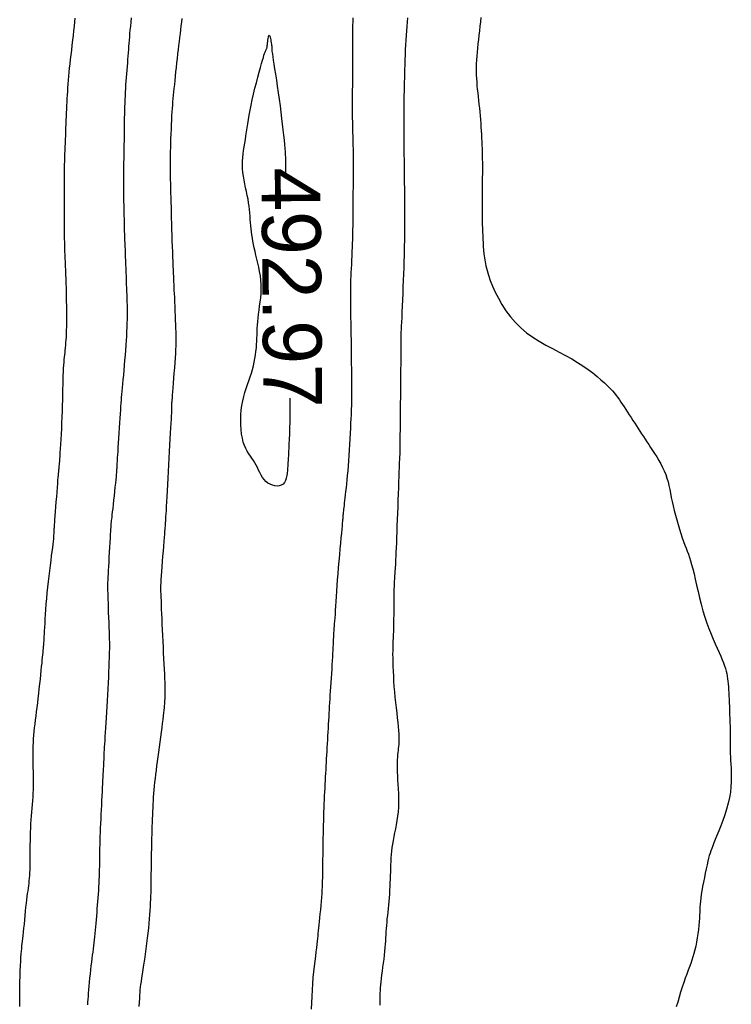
# Model space of a CAD drawing. Header units: millimetres. Extents: x 32690613 to 32693367, y 5343692 to 5344708.
# Tile 667 of 1009: x 32692938 to 32692951, y 5344490 to 5344507. Entities that reach past the tile are written whole.
import ezdxf
from ezdxf.enums import TextEntityAlignment as Align

# ---------------------------------------------------------------- set-up
doc = ezdxf.new("R2010")
doc.units = ezdxf.units.MM
doc.header["$LTSCALE"] = 20
for name, color, linetype in [('02-DGM_HL_491.50', 72, 'Continuous'), ('02-DGM_HL_492.00', 82, 'Continuous'), ('02-DGM_HL_492.50', 92, 'Continuous'), ('02-DGM_HL_493.00', 102, 'Continuous')]:
    doc.layers.add(name, color=color, linetype=linetype)

msp = doc.modelspace()

# ---------------------------------------------------------------- linework, layer by layer
at = {"layer": '02-DGM_HL_491.50', "elevation": 491.5, "flags": 128}
for points in [[(32692946.291, 5344507.076), (32692946.283, 5344507.002), (32692946.275, 5344506.926), (32692946.266, 5344506.85), (32692946.258, 5344506.774), (32692946.25, 5344506.7), (32692946.242, 5344506.627), (32692946.235, 5344506.556), (32692946.228, 5344506.487), (32692946.222, 5344506.419), (32692946.217, 5344506.353), (32692946.214, 5344506.288), (32692946.211, 5344506.224), (32692946.211, 5344506.161), (32692946.212, 5344506.099), (32692946.215, 5344506.038), (32692946.22, 5344505.976), (32692946.225, 5344505.915), (32692946.231, 5344505.853), (32692946.238, 5344505.791), (32692946.245, 5344505.729), (32692946.252, 5344505.665), (32692946.259, 5344505.601), (32692946.266, 5344505.535), (32692946.272, 5344505.47), (32692946.278, 5344505.404), (32692946.283, 5344505.338), (32692946.289, 5344505.273), (32692946.293, 5344505.208), (32692946.298, 5344505.145), (32692946.301, 5344505.084), (32692946.305, 5344505.023), (32692946.308, 5344504.963), (32692946.31, 5344504.904), (32692946.312, 5344504.846), (32692946.314, 5344504.786), (32692946.315, 5344504.727), (32692946.316, 5344504.667), (32692946.317, 5344504.605), (32692946.317, 5344504.543), (32692946.317, 5344504.48), (32692946.317, 5344504.416), (32692946.316, 5344504.353), (32692946.316, 5344504.289), (32692946.315, 5344504.226), (32692946.315, 5344504.163), (32692946.314, 5344504.1), (32692946.313, 5344504.039), (32692946.313, 5344503.978), (32692946.312, 5344503.917), (32692946.312, 5344503.856), (32692946.312, 5344503.796), (32692946.313, 5344503.735), (32692946.313, 5344503.674), (32692946.314, 5344503.613), (32692946.316, 5344503.551), (32692946.318, 5344503.49), (32692946.32, 5344503.428), (32692946.323, 5344503.365), (32692946.326, 5344503.303), (32692946.329, 5344503.241), (32692946.333, 5344503.178), (32692946.338, 5344503.116), (32692946.343, 5344503.052), (32692946.351, 5344502.987), (32692946.362, 5344502.919), (32692946.377, 5344502.847), (32692946.396, 5344502.77), (32692946.421, 5344502.688), (32692946.452, 5344502.599), (32692946.491, 5344502.503), (32692946.537, 5344502.402), (32692946.59, 5344502.297), (32692946.651, 5344502.191), (32692946.719, 5344502.085), (32692946.796, 5344501.983), (32692946.879, 5344501.885), (32692946.971, 5344501.793), (32692947.07, 5344501.71), (32692947.176, 5344501.635), (32692947.285, 5344501.565), (32692947.398, 5344501.501), (32692947.511, 5344501.44), (32692947.623, 5344501.382), (32692947.733, 5344501.324), (32692947.838, 5344501.266), (32692947.937, 5344501.207), (32692948.03, 5344501.147), (32692948.117, 5344501.086), (32692948.196, 5344501.027), (32692948.27, 5344500.968), (32692948.336, 5344500.912), (32692948.396, 5344500.858), (32692948.448, 5344500.808), (32692948.493, 5344500.763), (32692948.533, 5344500.72), (32692948.567, 5344500.681), (32692948.597, 5344500.643), (32692948.625, 5344500.606), (32692948.651, 5344500.568), (32692948.676, 5344500.531), (32692948.702, 5344500.491), (32692948.73, 5344500.449), (32692948.758, 5344500.405), (32692948.788, 5344500.36), (32692948.819, 5344500.313), (32692948.849, 5344500.266), (32692948.88, 5344500.219), (32692948.911, 5344500.171), (32692948.942, 5344500.125), (32692948.971, 5344500.08), (32692949, 5344500.036), (32692949.029, 5344499.992), (32692949.058, 5344499.947), (32692949.087, 5344499.902), (32692949.117, 5344499.856), (32692949.149, 5344499.809), (32692949.181, 5344499.759), (32692949.215, 5344499.707), (32692949.25, 5344499.653), (32692949.285, 5344499.597), (32692949.32, 5344499.539), (32692949.353, 5344499.48), (32692949.384, 5344499.419), (32692949.413, 5344499.358), (32692949.438, 5344499.297), (32692949.46, 5344499.235), (32692949.478, 5344499.173), (32692949.493, 5344499.109), (32692949.507, 5344499.044), (32692949.52, 5344498.978), (32692949.533, 5344498.909), (32692949.548, 5344498.838), (32692949.564, 5344498.763), (32692949.582, 5344498.686), (32692949.603, 5344498.606), (32692949.625, 5344498.525), (32692949.648, 5344498.445), (32692949.672, 5344498.367), (32692949.696, 5344498.292), (32692949.72, 5344498.221), (32692949.743, 5344498.156), (32692949.764, 5344498.098), (32692949.785, 5344498.044), (32692949.805, 5344497.993), (32692949.824, 5344497.941), (32692949.842, 5344497.888), (32692949.861, 5344497.83), (32692949.88, 5344497.766), (32692949.9, 5344497.692), (32692949.921, 5344497.608), (32692949.942, 5344497.515), (32692949.965, 5344497.414), (32692949.99, 5344497.308), (32692950.016, 5344497.199), (32692950.043, 5344497.089), (32692950.073, 5344496.979), (32692950.105, 5344496.873), (32692950.139, 5344496.771), (32692950.175, 5344496.675), (32692950.211, 5344496.583), (32692950.247, 5344496.497), (32692950.283, 5344496.416), (32692950.317, 5344496.34), (32692950.348, 5344496.27), (32692950.376, 5344496.206), (32692950.401, 5344496.147), (32692950.422, 5344496.093), (32692950.44, 5344496.043), (32692950.454, 5344495.996), (32692950.467, 5344495.952), (32692950.477, 5344495.909), (32692950.485, 5344495.866), (32692950.492, 5344495.823), (32692950.497, 5344495.779), (32692950.502, 5344495.734), (32692950.506, 5344495.686), (32692950.509, 5344495.637), (32692950.512, 5344495.585), (32692950.515, 5344495.531), (32692950.517, 5344495.474), (32692950.52, 5344495.413), (32692950.522, 5344495.349), (32692950.525, 5344495.282), (32692950.527, 5344495.214), (32692950.53, 5344495.144), (32692950.532, 5344495.075), (32692950.534, 5344495.008), (32692950.535, 5344494.942), (32692950.536, 5344494.879), (32692950.536, 5344494.82), (32692950.536, 5344494.764), (32692950.536, 5344494.71), (32692950.536, 5344494.657), (32692950.537, 5344494.603), (32692950.538, 5344494.549), (32692950.54, 5344494.492), (32692950.542, 5344494.431), (32692950.546, 5344494.367), (32692950.55, 5344494.298), (32692950.554, 5344494.225), (32692950.555, 5344494.147), (32692950.554, 5344494.066), (32692950.549, 5344493.981), (32692950.54, 5344493.892), (32692950.524, 5344493.799), (32692950.503, 5344493.703), (32692950.475, 5344493.605), (32692950.444, 5344493.508), (32692950.411, 5344493.412), (32692950.377, 5344493.32), (32692950.343, 5344493.234), (32692950.311, 5344493.156), (32692950.282, 5344493.087), (32692950.258, 5344493.028), (32692950.238, 5344492.979), (32692950.221, 5344492.935), (32692950.206, 5344492.895), (32692950.193, 5344492.856), (32692950.181, 5344492.816), (32692950.169, 5344492.771), (32692950.157, 5344492.719), (32692950.143, 5344492.658), (32692950.127, 5344492.59), (32692950.112, 5344492.516), (32692950.096, 5344492.44), (32692950.081, 5344492.363), (32692950.067, 5344492.287), (32692950.054, 5344492.215), (32692950.043, 5344492.148), (32692950.035, 5344492.089), (32692950.03, 5344492.036), (32692950.025, 5344491.987), (32692950.022, 5344491.941), (32692950.02, 5344491.896), (32692950.017, 5344491.849), (32692950.015, 5344491.8), (32692950.012, 5344491.746), (32692950.007, 5344491.687), (32692950.001, 5344491.622), (32692949.994, 5344491.554), (32692949.985, 5344491.484), (32692949.975, 5344491.413), (32692949.964, 5344491.342), (32692949.951, 5344491.274), (32692949.936, 5344491.209), (32692949.92, 5344491.148), (32692949.903, 5344491.09), (32692949.884, 5344491.034), (32692949.864, 5344490.978), (32692949.842, 5344490.921), (32692949.819, 5344490.861), (32692949.796, 5344490.797), (32692949.771, 5344490.728), (32692949.745, 5344490.652), (32692949.718, 5344490.571), (32692949.692, 5344490.487), (32692949.666, 5344490.402), (32692949.642, 5344490.318), (32692949.618, 5344490.238)], [(32692938.44, 5344490.242), (32692938.44, 5344490.35), (32692938.44, 5344490.457), (32692938.441, 5344490.562), (32692938.444, 5344490.663), (32692938.446, 5344490.761), (32692938.45, 5344490.852), (32692938.454, 5344490.937), (32692938.458, 5344491.014), (32692938.462, 5344491.081), (32692938.466, 5344491.139), (32692938.47, 5344491.189), (32692938.475, 5344491.234), (32692938.479, 5344491.275), (32692938.484, 5344491.315), (32692938.489, 5344491.356), (32692938.494, 5344491.401), (32692938.5, 5344491.452), (32692938.506, 5344491.511), (32692938.512, 5344491.576), (32692938.519, 5344491.646), (32692938.525, 5344491.719), (32692938.532, 5344491.793), (32692938.539, 5344491.865), (32692938.547, 5344491.936), (32692938.554, 5344492.001), (32692938.561, 5344492.061), (32692938.568, 5344492.116), (32692938.575, 5344492.166), (32692938.582, 5344492.212), (32692938.588, 5344492.257), (32692938.594, 5344492.299), (32692938.599, 5344492.342), (32692938.604, 5344492.384), (32692938.608, 5344492.428), (32692938.611, 5344492.474), (32692938.614, 5344492.522), (32692938.616, 5344492.572), (32692938.617, 5344492.624), (32692938.619, 5344492.679), (32692938.62, 5344492.737), (32692938.62, 5344492.798), (32692938.621, 5344492.862), (32692938.621, 5344492.929), (32692938.621, 5344492.998), (32692938.622, 5344493.068), (32692938.623, 5344493.14), (32692938.625, 5344493.211), (32692938.628, 5344493.282), (32692938.631, 5344493.352), (32692938.636, 5344493.421), (32692938.641, 5344493.488), (32692938.647, 5344493.554), (32692938.653, 5344493.619), (32692938.658, 5344493.683), (32692938.664, 5344493.747), (32692938.668, 5344493.81), (32692938.672, 5344493.872), (32692938.674, 5344493.935), (32692938.675, 5344493.997), (32692938.676, 5344494.06), (32692938.675, 5344494.122), (32692938.674, 5344494.184), (32692938.673, 5344494.246), (32692938.671, 5344494.308), (32692938.67, 5344494.369), (32692938.669, 5344494.43), (32692938.669, 5344494.491), (32692938.669, 5344494.552), (32692938.669, 5344494.613), (32692938.671, 5344494.674), (32692938.673, 5344494.736), (32692938.676, 5344494.798), (32692938.681, 5344494.86), (32692938.686, 5344494.923), (32692938.693, 5344494.987), (32692938.701, 5344495.053), (32692938.709, 5344495.12), (32692938.718, 5344495.189), (32692938.727, 5344495.26), (32692938.736, 5344495.333), (32692938.746, 5344495.41), (32692938.756, 5344495.489), (32692938.765, 5344495.571), (32692938.774, 5344495.653), (32692938.783, 5344495.734), (32692938.792, 5344495.813), (32692938.8, 5344495.89), (32692938.807, 5344495.961), (32692938.814, 5344496.028), (32692938.82, 5344496.087), (32692938.825, 5344496.14), (32692938.83, 5344496.188), (32692938.835, 5344496.231), (32692938.838, 5344496.27), (32692938.842, 5344496.306), (32692938.845, 5344496.339), (32692938.848, 5344496.371), (32692938.85, 5344496.402), (32692938.852, 5344496.433), (32692938.855, 5344496.465), (32692938.857, 5344496.501), (32692938.859, 5344496.54), (32692938.862, 5344496.584), (32692938.865, 5344496.635), (32692938.868, 5344496.694), (32692938.872, 5344496.761), (32692938.876, 5344496.835), (32692938.881, 5344496.916), (32692938.887, 5344497.003), (32692938.893, 5344497.093), (32692938.9, 5344497.187), (32692938.909, 5344497.283), (32692938.918, 5344497.379), (32692938.928, 5344497.475), (32692938.939, 5344497.569), (32692938.951, 5344497.661), (32692938.962, 5344497.75), (32692938.974, 5344497.834), (32692938.984, 5344497.914), (32692938.994, 5344497.986), (32692939.002, 5344498.052), (32692939.009, 5344498.11), (32692939.015, 5344498.16), (32692939.019, 5344498.203), (32692939.022, 5344498.24), (32692939.024, 5344498.271), (32692939.025, 5344498.297), (32692939.026, 5344498.319), (32692939.027, 5344498.336), (32692939.028, 5344498.35), (32692939.028, 5344498.364), (32692939.029, 5344498.377), (32692939.03, 5344498.394), (32692939.032, 5344498.416), (32692939.034, 5344498.446), (32692939.037, 5344498.484), (32692939.04, 5344498.534), (32692939.045, 5344498.596), (32692939.051, 5344498.669), (32692939.057, 5344498.749), (32692939.063, 5344498.833), (32692939.07, 5344498.918), (32692939.076, 5344499), (32692939.082, 5344499.077), (32692939.088, 5344499.145), (32692939.092, 5344499.202), (32692939.096, 5344499.249), (32692939.1, 5344499.287), (32692939.103, 5344499.318), (32692939.105, 5344499.343), (32692939.107, 5344499.364), (32692939.109, 5344499.382), (32692939.111, 5344499.4), (32692939.112, 5344499.418), (32692939.114, 5344499.438), (32692939.116, 5344499.461), (32692939.118, 5344499.489), (32692939.121, 5344499.522), (32692939.123, 5344499.562), (32692939.127, 5344499.61), (32692939.131, 5344499.667), (32692939.135, 5344499.735), (32692939.14, 5344499.812), (32692939.145, 5344499.896), (32692939.15, 5344499.987), (32692939.155, 5344500.082), (32692939.16, 5344500.18), (32692939.164, 5344500.279), (32692939.168, 5344500.377), (32692939.171, 5344500.474), (32692939.174, 5344500.569), (32692939.176, 5344500.66), (32692939.177, 5344500.748), (32692939.179, 5344500.831), (32692939.18, 5344500.91), (32692939.182, 5344500.982), (32692939.185, 5344501.048), (32692939.187, 5344501.107), (32692939.191, 5344501.161), (32692939.195, 5344501.209), (32692939.199, 5344501.254), (32692939.203, 5344501.296), (32692939.208, 5344501.336), (32692939.212, 5344501.375), (32692939.216, 5344501.415), (32692939.221, 5344501.456), (32692939.225, 5344501.499), (32692939.228, 5344501.544), (32692939.232, 5344501.592), (32692939.235, 5344501.642), (32692939.237, 5344501.695), (32692939.239, 5344501.752), (32692939.241, 5344501.813), (32692939.242, 5344501.877), (32692939.242, 5344501.945), (32692939.242, 5344502.017), (32692939.241, 5344502.09), (32692939.241, 5344502.166), (32692939.239, 5344502.242), (32692939.238, 5344502.32), (32692939.236, 5344502.398), (32692939.234, 5344502.476), (32692939.231, 5344502.553), (32692939.229, 5344502.629), (32692939.226, 5344502.703), (32692939.224, 5344502.776), (32692939.221, 5344502.846), (32692939.218, 5344502.913), (32692939.216, 5344502.977), (32692939.213, 5344503.038), (32692939.211, 5344503.096), (32692939.209, 5344503.151), (32692939.207, 5344503.204), (32692939.206, 5344503.255), (32692939.204, 5344503.305), (32692939.203, 5344503.354), (32692939.203, 5344503.404), (32692939.202, 5344503.453), (32692939.202, 5344503.504), (32692939.202, 5344503.555), (32692939.202, 5344503.607), (32692939.202, 5344503.662), (32692939.202, 5344503.718), (32692939.202, 5344503.776), (32692939.202, 5344503.837), (32692939.202, 5344503.901), (32692939.202, 5344503.968), (32692939.201, 5344504.036), (32692939.201, 5344504.104), (32692939.2, 5344504.174), (32692939.2, 5344504.243), (32692939.2, 5344504.311), (32692939.201, 5344504.378), (32692939.202, 5344504.443), (32692939.203, 5344504.506), (32692939.205, 5344504.568), (32692939.206, 5344504.629), (32692939.208, 5344504.689), (32692939.211, 5344504.75), (32692939.213, 5344504.811), (32692939.215, 5344504.873), (32692939.218, 5344504.937), (32692939.22, 5344505.001), (32692939.223, 5344505.066), (32692939.226, 5344505.131), (32692939.228, 5344505.197), (32692939.231, 5344505.262), (32692939.233, 5344505.326), (32692939.236, 5344505.39), (32692939.238, 5344505.452), (32692939.241, 5344505.514), (32692939.244, 5344505.575), (32692939.246, 5344505.635), (32692939.249, 5344505.696), (32692939.253, 5344505.756), (32692939.257, 5344505.818), (32692939.261, 5344505.88), (32692939.266, 5344505.943), (32692939.271, 5344506.008), (32692939.277, 5344506.075), (32692939.283, 5344506.143), (32692939.29, 5344506.213), (32692939.298, 5344506.286), (32692939.306, 5344506.361), (32692939.315, 5344506.44), (32692939.325, 5344506.521), (32692939.334, 5344506.604), (32692939.344, 5344506.687), (32692939.354, 5344506.77), (32692939.364, 5344506.85), (32692939.373, 5344506.927), (32692939.381, 5344507), (32692939.387, 5344507.066)]]:
    msp.add_lwpolyline(points, dxfattribs=at)
at = {"layer": '02-DGM_HL_492.00', "elevation": 492, "flags": 128}
for points in [[(32692940.339, 5344507.068), (32692940.331, 5344506.995), (32692940.324, 5344506.927), (32692940.317, 5344506.862), (32692940.312, 5344506.801), (32692940.307, 5344506.743), (32692940.302, 5344506.688), (32692940.298, 5344506.634), (32692940.294, 5344506.581), (32692940.291, 5344506.529), (32692940.287, 5344506.475), (32692940.282, 5344506.42), (32692940.278, 5344506.363), (32692940.273, 5344506.303), (32692940.268, 5344506.243), (32692940.263, 5344506.181), (32692940.258, 5344506.118), (32692940.253, 5344506.055), (32692940.248, 5344505.991), (32692940.244, 5344505.928), (32692940.24, 5344505.866), (32692940.236, 5344505.804), (32692940.233, 5344505.742), (32692940.23, 5344505.681), (32692940.228, 5344505.619), (32692940.226, 5344505.557), (32692940.224, 5344505.494), (32692940.223, 5344505.431), (32692940.221, 5344505.367), (32692940.22, 5344505.302), (32692940.219, 5344505.237), (32692940.218, 5344505.171), (32692940.217, 5344505.106), (32692940.217, 5344505.041), (32692940.216, 5344504.977), (32692940.215, 5344504.914), (32692940.214, 5344504.852), (32692940.213, 5344504.79), (32692940.212, 5344504.73), (32692940.211, 5344504.669), (32692940.21, 5344504.608), (32692940.209, 5344504.546), (32692940.209, 5344504.483), (32692940.208, 5344504.419), (32692940.208, 5344504.353), (32692940.208, 5344504.285), (32692940.208, 5344504.216), (32692940.208, 5344504.147), (32692940.209, 5344504.079), (32692940.21, 5344504.011), (32692940.21, 5344503.946), (32692940.211, 5344503.882), (32692940.212, 5344503.821), (32692940.213, 5344503.762), (32692940.214, 5344503.705), (32692940.216, 5344503.65), (32692940.217, 5344503.597), (32692940.218, 5344503.544), (32692940.22, 5344503.492), (32692940.221, 5344503.441), (32692940.223, 5344503.39), (32692940.225, 5344503.338), (32692940.226, 5344503.286), (32692940.228, 5344503.233), (32692940.23, 5344503.179), (32692940.233, 5344503.122), (32692940.235, 5344503.064), (32692940.237, 5344503.003), (32692940.24, 5344502.939), (32692940.242, 5344502.873), (32692940.245, 5344502.806), (32692940.248, 5344502.737), (32692940.25, 5344502.669), (32692940.253, 5344502.602), (32692940.255, 5344502.536), (32692940.258, 5344502.472), (32692940.26, 5344502.411), (32692940.263, 5344502.352), (32692940.264, 5344502.294), (32692940.266, 5344502.238), (32692940.267, 5344502.181), (32692940.268, 5344502.123), (32692940.268, 5344502.064), (32692940.268, 5344502.003), (32692940.267, 5344501.939), (32692940.265, 5344501.872), (32692940.263, 5344501.803), (32692940.26, 5344501.73), (32692940.256, 5344501.655), (32692940.251, 5344501.577), (32692940.246, 5344501.497), (32692940.24, 5344501.414), (32692940.234, 5344501.329), (32692940.227, 5344501.243), (32692940.22, 5344501.157), (32692940.212, 5344501.072), (32692940.205, 5344500.99), (32692940.198, 5344500.912), (32692940.191, 5344500.84), (32692940.185, 5344500.773), (32692940.179, 5344500.714), (32692940.174, 5344500.66), (32692940.17, 5344500.61), (32692940.166, 5344500.561), (32692940.162, 5344500.511), (32692940.158, 5344500.457), (32692940.154, 5344500.399), (32692940.149, 5344500.333), (32692940.144, 5344500.259), (32692940.139, 5344500.177), (32692940.133, 5344500.091), (32692940.128, 5344500.004), (32692940.122, 5344499.917), (32692940.117, 5344499.834), (32692940.112, 5344499.757), (32692940.108, 5344499.689), (32692940.104, 5344499.632), (32692940.101, 5344499.585), (32692940.099, 5344499.546), (32692940.097, 5344499.515), (32692940.096, 5344499.49), (32692940.095, 5344499.469), (32692940.094, 5344499.452), (32692940.093, 5344499.436), (32692940.092, 5344499.42), (32692940.092, 5344499.403), (32692940.09, 5344499.385), (32692940.089, 5344499.362), (32692940.086, 5344499.335), (32692940.084, 5344499.301), (32692940.08, 5344499.26), (32692940.075, 5344499.21), (32692940.069, 5344499.15), (32692940.062, 5344499.083), (32692940.054, 5344499.011), (32692940.046, 5344498.936), (32692940.038, 5344498.861), (32692940.03, 5344498.789), (32692940.023, 5344498.722), (32692940.016, 5344498.662), (32692940.011, 5344498.613), (32692940.006, 5344498.572), (32692940.003, 5344498.54), (32692940, 5344498.514), (32692939.997, 5344498.495), (32692939.996, 5344498.48), (32692939.994, 5344498.468), (32692939.993, 5344498.46), (32692939.993, 5344498.452), (32692939.992, 5344498.444), (32692939.991, 5344498.434), (32692939.99, 5344498.419), (32692939.989, 5344498.399), (32692939.987, 5344498.37), (32692939.985, 5344498.331), (32692939.982, 5344498.28), (32692939.978, 5344498.217), (32692939.974, 5344498.143), (32692939.969, 5344498.062), (32692939.965, 5344497.977), (32692939.96, 5344497.891), (32692939.955, 5344497.808), (32692939.951, 5344497.73), (32692939.947, 5344497.662), (32692939.944, 5344497.605), (32692939.942, 5344497.559), (32692939.94, 5344497.522), (32692939.938, 5344497.493), (32692939.937, 5344497.47), (32692939.937, 5344497.452), (32692939.936, 5344497.436), (32692939.936, 5344497.422), (32692939.936, 5344497.408), (32692939.936, 5344497.392), (32692939.936, 5344497.373), (32692939.936, 5344497.349), (32692939.937, 5344497.32), (32692939.938, 5344497.282), (32692939.939, 5344497.236), (32692939.941, 5344497.179), (32692939.944, 5344497.111), (32692939.946, 5344497.034), (32692939.949, 5344496.951), (32692939.953, 5344496.866), (32692939.956, 5344496.78), (32692939.959, 5344496.696), (32692939.962, 5344496.619), (32692939.964, 5344496.551), (32692939.965, 5344496.493), (32692939.967, 5344496.445), (32692939.967, 5344496.402), (32692939.967, 5344496.362), (32692939.967, 5344496.323), (32692939.966, 5344496.28), (32692939.964, 5344496.232), (32692939.962, 5344496.174), (32692939.96, 5344496.106), (32692939.957, 5344496.028), (32692939.954, 5344495.942), (32692939.95, 5344495.849), (32692939.946, 5344495.751), (32692939.941, 5344495.651), (32692939.936, 5344495.549), (32692939.931, 5344495.448), (32692939.925, 5344495.349), (32692939.919, 5344495.253), (32692939.913, 5344495.16), (32692939.907, 5344495.072), (32692939.902, 5344494.988), (32692939.896, 5344494.91), (32692939.891, 5344494.837), (32692939.887, 5344494.771), (32692939.883, 5344494.712), (32692939.88, 5344494.658), (32692939.877, 5344494.61), (32692939.875, 5344494.566), (32692939.873, 5344494.525), (32692939.871, 5344494.486), (32692939.87, 5344494.448), (32692939.868, 5344494.411), (32692939.866, 5344494.373), (32692939.865, 5344494.333), (32692939.862, 5344494.291), (32692939.86, 5344494.247), (32692939.858, 5344494.2), (32692939.855, 5344494.149), (32692939.852, 5344494.094), (32692939.849, 5344494.034), (32692939.845, 5344493.969), (32692939.842, 5344493.899), (32692939.838, 5344493.825), (32692939.834, 5344493.749), (32692939.83, 5344493.671), (32692939.826, 5344493.592), (32692939.822, 5344493.513), (32692939.819, 5344493.434), (32692939.815, 5344493.357), (32692939.812, 5344493.282), (32692939.809, 5344493.208), (32692939.807, 5344493.137), (32692939.805, 5344493.067), (32692939.803, 5344492.999), (32692939.801, 5344492.933), (32692939.8, 5344492.87), (32692939.799, 5344492.808), (32692939.798, 5344492.748), (32692939.797, 5344492.69), (32692939.796, 5344492.632), (32692939.795, 5344492.575), (32692939.794, 5344492.518), (32692939.792, 5344492.46), (32692939.79, 5344492.402), (32692939.787, 5344492.342), (32692939.783, 5344492.281), (32692939.779, 5344492.22), (32692939.775, 5344492.158), (32692939.77, 5344492.095), (32692939.765, 5344492.032), (32692939.76, 5344491.969), (32692939.755, 5344491.906), (32692939.751, 5344491.844), (32692939.746, 5344491.782), (32692939.741, 5344491.72), (32692939.736, 5344491.66), (32692939.731, 5344491.601), (32692939.726, 5344491.543), (32692939.721, 5344491.487), (32692939.715, 5344491.432), (32692939.709, 5344491.379), (32692939.703, 5344491.328), (32692939.697, 5344491.277), (32692939.69, 5344491.225), (32692939.683, 5344491.172), (32692939.675, 5344491.118), (32692939.668, 5344491.06), (32692939.66, 5344491), (32692939.653, 5344490.935), (32692939.645, 5344490.867), (32692939.638, 5344490.798), (32692939.631, 5344490.728), (32692939.624, 5344490.659), (32692939.618, 5344490.592), (32692939.612, 5344490.528), (32692939.607, 5344490.469), (32692939.603, 5344490.416), (32692939.6, 5344490.367), (32692939.597, 5344490.32), (32692939.595, 5344490.274)], [(32692944.575, 5344490.267), (32692944.576, 5344490.326), (32692944.577, 5344490.378), (32692944.578, 5344490.427), (32692944.579, 5344490.473), (32692944.581, 5344490.517), (32692944.584, 5344490.563), (32692944.588, 5344490.611), (32692944.593, 5344490.663), (32692944.599, 5344490.72), (32692944.607, 5344490.783), (32692944.616, 5344490.848), (32692944.625, 5344490.916), (32692944.634, 5344490.985), (32692944.643, 5344491.053), (32692944.651, 5344491.12), (32692944.658, 5344491.185), (32692944.663, 5344491.246), (32692944.668, 5344491.304), (32692944.672, 5344491.359), (32692944.675, 5344491.413), (32692944.678, 5344491.465), (32692944.681, 5344491.517), (32692944.685, 5344491.57), (32692944.689, 5344491.623), (32692944.694, 5344491.678), (32692944.699, 5344491.734), (32692944.705, 5344491.792), (32692944.711, 5344491.851), (32692944.718, 5344491.911), (32692944.724, 5344491.972), (32692944.73, 5344492.034), (32692944.735, 5344492.096), (32692944.739, 5344492.159), (32692944.743, 5344492.222), (32692944.746, 5344492.286), (32692944.749, 5344492.349), (32692944.751, 5344492.412), (32692944.754, 5344492.474), (32692944.756, 5344492.536), (32692944.758, 5344492.596), (32692944.761, 5344492.656), (32692944.764, 5344492.714), (32692944.767, 5344492.773), (32692944.772, 5344492.831), (32692944.777, 5344492.89), (32692944.784, 5344492.949), (32692944.793, 5344493.01), (32692944.803, 5344493.072), (32692944.814, 5344493.136), (32692944.827, 5344493.202), (32692944.841, 5344493.269), (32692944.855, 5344493.339), (32692944.867, 5344493.41), (32692944.879, 5344493.483), (32692944.888, 5344493.558), (32692944.894, 5344493.635), (32692944.896, 5344493.713), (32692944.896, 5344493.792), (32692944.894, 5344493.871), (32692944.89, 5344493.949), (32692944.885, 5344494.026), (32692944.88, 5344494.099), (32692944.876, 5344494.169), (32692944.872, 5344494.234), (32692944.87, 5344494.293), (32692944.87, 5344494.348), (32692944.871, 5344494.399), (32692944.873, 5344494.445), (32692944.876, 5344494.488), (32692944.88, 5344494.528), (32692944.884, 5344494.566), (32692944.888, 5344494.601), (32692944.891, 5344494.636), (32692944.895, 5344494.67), (32692944.898, 5344494.706), (32692944.9, 5344494.744), (32692944.901, 5344494.785), (32692944.9, 5344494.831), (32692944.898, 5344494.882), (32692944.894, 5344494.941), (32692944.889, 5344495.007), (32692944.881, 5344495.08), (32692944.873, 5344495.159), (32692944.864, 5344495.243), (32692944.854, 5344495.33), (32692944.844, 5344495.42), (32692944.835, 5344495.511), (32692944.826, 5344495.602), (32692944.818, 5344495.692), (32692944.812, 5344495.78), (32692944.807, 5344495.866), (32692944.803, 5344495.949), (32692944.799, 5344496.029), (32692944.797, 5344496.104), (32692944.796, 5344496.175), (32692944.795, 5344496.24), (32692944.796, 5344496.3), (32692944.797, 5344496.356), (32692944.798, 5344496.408), (32692944.8, 5344496.46), (32692944.803, 5344496.513), (32692944.805, 5344496.567), (32692944.807, 5344496.625), (32692944.809, 5344496.689), (32692944.811, 5344496.759), (32692944.812, 5344496.835), (32692944.813, 5344496.913), (32692944.814, 5344496.993), (32692944.815, 5344497.073), (32692944.815, 5344497.15), (32692944.816, 5344497.222), (32692944.817, 5344497.289), (32692944.818, 5344497.347), (32692944.819, 5344497.399), (32692944.821, 5344497.444), (32692944.822, 5344497.484), (32692944.824, 5344497.519), (32692944.826, 5344497.551), (32692944.828, 5344497.58), (32692944.83, 5344497.607), (32692944.832, 5344497.634), (32692944.834, 5344497.661), (32692944.836, 5344497.69), (32692944.839, 5344497.723), (32692944.841, 5344497.759), (32692944.844, 5344497.802), (32692944.846, 5344497.852), (32692944.849, 5344497.91), (32692944.852, 5344497.977), (32692944.855, 5344498.053), (32692944.859, 5344498.137), (32692944.862, 5344498.228), (32692944.866, 5344498.324), (32692944.869, 5344498.426), (32692944.873, 5344498.531), (32692944.877, 5344498.64), (32692944.881, 5344498.75), (32692944.885, 5344498.86), (32692944.888, 5344498.969), (32692944.892, 5344499.073), (32692944.896, 5344499.172), (32692944.899, 5344499.263), (32692944.902, 5344499.344), (32692944.904, 5344499.413), (32692944.907, 5344499.469), (32692944.909, 5344499.513), (32692944.91, 5344499.547), (32692944.911, 5344499.572), (32692944.912, 5344499.589), (32692944.913, 5344499.602), (32692944.914, 5344499.611), (32692944.914, 5344499.618), (32692944.915, 5344499.625), (32692944.915, 5344499.634), (32692944.916, 5344499.646), (32692944.916, 5344499.663), (32692944.917, 5344499.687), (32692944.917, 5344499.72), (32692944.918, 5344499.763), (32692944.918, 5344499.819), (32692944.919, 5344499.888), (32692944.92, 5344499.97), (32692944.921, 5344500.063), (32692944.922, 5344500.164), (32692944.924, 5344500.272), (32692944.925, 5344500.386), (32692944.926, 5344500.503), (32692944.927, 5344500.622), (32692944.928, 5344500.741), (32692944.929, 5344500.858), (32692944.93, 5344500.972), (32692944.931, 5344501.08), (32692944.932, 5344501.182), (32692944.933, 5344501.274), (32692944.934, 5344501.356), (32692944.934, 5344501.426), (32692944.934, 5344501.481), (32692944.935, 5344501.525), (32692944.935, 5344501.557), (32692944.935, 5344501.581), (32692944.935, 5344501.598), (32692944.934, 5344501.609), (32692944.934, 5344501.617), (32692944.934, 5344501.623), (32692944.934, 5344501.629), (32692944.934, 5344501.637), (32692944.934, 5344501.649), (32692944.935, 5344501.665), (32692944.936, 5344501.689), (32692944.937, 5344501.722), (32692944.939, 5344501.766), (32692944.942, 5344501.822), (32692944.945, 5344501.891), (32692944.949, 5344501.972), (32692944.953, 5344502.064), (32692944.957, 5344502.164), (32692944.962, 5344502.269), (32692944.967, 5344502.379), (32692944.971, 5344502.491), (32692944.976, 5344502.602), (32692944.98, 5344502.712), (32692944.983, 5344502.818), (32692944.987, 5344502.921), (32692944.989, 5344503.018), (32692944.992, 5344503.109), (32692944.994, 5344503.194), (32692944.995, 5344503.27), (32692944.996, 5344503.337), (32692944.997, 5344503.395), (32692944.997, 5344503.446), (32692944.997, 5344503.491), (32692944.997, 5344503.534), (32692944.997, 5344503.577), (32692944.996, 5344503.621), (32692944.996, 5344503.671), (32692944.995, 5344503.727), (32692944.995, 5344503.792), (32692944.995, 5344503.864), (32692944.995, 5344503.94), (32692944.995, 5344504.02), (32692944.995, 5344504.099), (32692944.995, 5344504.177), (32692944.994, 5344504.25), (32692944.994, 5344504.317), (32692944.994, 5344504.375), (32692944.994, 5344504.425), (32692944.993, 5344504.469), (32692944.993, 5344504.508), (32692944.992, 5344504.541), (32692944.992, 5344504.572), (32692944.991, 5344504.6), (32692944.99, 5344504.628), (32692944.99, 5344504.655), (32692944.989, 5344504.684), (32692944.988, 5344504.715), (32692944.987, 5344504.749), (32692944.986, 5344504.787), (32692944.985, 5344504.831), (32692944.985, 5344504.882), (32692944.984, 5344504.94), (32692944.983, 5344505.007), (32692944.983, 5344505.08), (32692944.983, 5344505.158), (32692944.983, 5344505.238), (32692944.983, 5344505.319), (32692944.983, 5344505.398), (32692944.983, 5344505.473), (32692944.984, 5344505.543), (32692944.985, 5344505.605), (32692944.985, 5344505.661), (32692944.986, 5344505.713), (32692944.988, 5344505.762), (32692944.989, 5344505.811), (32692944.99, 5344505.862), (32692944.992, 5344505.916), (32692944.993, 5344505.975), (32692944.995, 5344506.041), (32692944.996, 5344506.114), (32692944.998, 5344506.19), (32692945.001, 5344506.271), (32692945.003, 5344506.354), (32692945.006, 5344506.439), (32692945.01, 5344506.524), (32692945.014, 5344506.609), (32692945.019, 5344506.691), (32692945.025, 5344506.772), (32692945.03, 5344506.85), (32692945.036, 5344506.925), (32692945.042, 5344506.999), (32692945.048, 5344507.069)]]:
    msp.add_lwpolyline(points, dxfattribs=at)
at = {"layer": '02-DGM_HL_492.50', "elevation": 492.5, "flags": 128}
for points in [[(32692941.202, 5344507.057), (32692941.194, 5344506.995), (32692941.186, 5344506.931), (32692941.178, 5344506.867), (32692941.17, 5344506.802), (32692941.162, 5344506.736), (32692941.153, 5344506.668), (32692941.145, 5344506.599), (32692941.136, 5344506.528), (32692941.128, 5344506.455), (32692941.119, 5344506.379), (32692941.111, 5344506.303), (32692941.103, 5344506.226), (32692941.095, 5344506.15), (32692941.087, 5344506.075), (32692941.08, 5344506.003), (32692941.073, 5344505.933), (32692941.066, 5344505.868), (32692941.06, 5344505.808), (32692941.054, 5344505.751), (32692941.049, 5344505.696), (32692941.043, 5344505.642), (32692941.039, 5344505.587), (32692941.034, 5344505.529), (32692941.03, 5344505.468), (32692941.026, 5344505.402), (32692941.022, 5344505.33), (32692941.019, 5344505.253), (32692941.016, 5344505.173), (32692941.013, 5344505.093), (32692941.01, 5344505.012), (32692941.008, 5344504.935), (32692941.006, 5344504.862), (32692941.004, 5344504.796), (32692941.003, 5344504.737), (32692941.002, 5344504.686), (32692941.001, 5344504.641), (32692941, 5344504.601), (32692941, 5344504.565), (32692941, 5344504.533), (32692941, 5344504.502), (32692941, 5344504.473), (32692941.001, 5344504.444), (32692941.001, 5344504.415), (32692941.002, 5344504.383), (32692941.003, 5344504.348), (32692941.004, 5344504.309), (32692941.006, 5344504.264), (32692941.007, 5344504.214), (32692941.008, 5344504.155), (32692941.01, 5344504.089), (32692941.012, 5344504.014), (32692941.014, 5344503.934), (32692941.016, 5344503.848), (32692941.018, 5344503.757), (32692941.021, 5344503.663), (32692941.023, 5344503.567), (32692941.026, 5344503.469), (32692941.029, 5344503.372), (32692941.032, 5344503.275), (32692941.036, 5344503.18), (32692941.039, 5344503.089), (32692941.042, 5344503.002), (32692941.046, 5344502.92), (32692941.049, 5344502.846), (32692941.051, 5344502.779), (32692941.054, 5344502.721), (32692941.056, 5344502.669), (32692941.059, 5344502.622), (32692941.061, 5344502.577), (32692941.063, 5344502.533), (32692941.065, 5344502.486), (32692941.067, 5344502.435), (32692941.07, 5344502.376), (32692941.073, 5344502.31), (32692941.076, 5344502.237), (32692941.079, 5344502.16), (32692941.082, 5344502.08), (32692941.085, 5344502), (32692941.088, 5344501.922), (32692941.091, 5344501.849), (32692941.094, 5344501.782), (32692941.096, 5344501.724), (32692941.098, 5344501.672), (32692941.099, 5344501.624), (32692941.099, 5344501.578), (32692941.099, 5344501.53), (32692941.097, 5344501.48), (32692941.095, 5344501.423), (32692941.091, 5344501.358), (32692941.086, 5344501.284), (32692941.081, 5344501.201), (32692941.074, 5344501.114), (32692941.067, 5344501.025), (32692941.06, 5344500.936), (32692941.053, 5344500.851), (32692941.046, 5344500.773), (32692941.041, 5344500.705), (32692941.036, 5344500.648), (32692941.033, 5344500.602), (32692941.03, 5344500.566), (32692941.028, 5344500.537), (32692941.027, 5344500.515), (32692941.026, 5344500.497), (32692941.026, 5344500.483), (32692941.026, 5344500.47), (32692941.026, 5344500.458), (32692941.026, 5344500.444), (32692941.026, 5344500.427), (32692941.026, 5344500.405), (32692941.025, 5344500.377), (32692941.023, 5344500.341), (32692941.021, 5344500.296), (32692941.018, 5344500.239), (32692941.014, 5344500.17), (32692941.009, 5344500.09), (32692941.004, 5344500.001), (32692940.998, 5344499.903), (32692940.992, 5344499.799), (32692940.985, 5344499.69), (32692940.979, 5344499.578), (32692940.972, 5344499.464), (32692940.966, 5344499.35), (32692940.96, 5344499.237), (32692940.954, 5344499.127), (32692940.948, 5344499.023), (32692940.943, 5344498.924), (32692940.939, 5344498.834), (32692940.935, 5344498.754), (32692940.931, 5344498.685), (32692940.928, 5344498.628), (32692940.925, 5344498.583), (32692940.923, 5344498.548), (32692940.921, 5344498.521), (32692940.92, 5344498.5), (32692940.919, 5344498.484), (32692940.918, 5344498.471), (32692940.917, 5344498.46), (32692940.916, 5344498.448), (32692940.915, 5344498.434), (32692940.914, 5344498.417), (32692940.912, 5344498.395), (32692940.91, 5344498.367), (32692940.907, 5344498.33), (32692940.903, 5344498.285), (32692940.899, 5344498.228), (32692940.893, 5344498.159), (32692940.887, 5344498.081), (32692940.88, 5344497.996), (32692940.872, 5344497.908), (32692940.865, 5344497.818), (32692940.859, 5344497.731), (32692940.853, 5344497.649), (32692940.848, 5344497.574), (32692940.844, 5344497.509), (32692940.842, 5344497.453), (32692940.84, 5344497.402), (32692940.84, 5344497.355), (32692940.84, 5344497.308), (32692940.842, 5344497.26), (32692940.843, 5344497.208), (32692940.846, 5344497.15), (32692940.848, 5344497.083), (32692940.851, 5344497.009), (32692940.854, 5344496.927), (32692940.858, 5344496.841), (32692940.862, 5344496.749), (32692940.866, 5344496.654), (32692940.87, 5344496.557), (32692940.875, 5344496.458), (32692940.88, 5344496.359), (32692940.885, 5344496.261), (32692940.89, 5344496.165), (32692940.895, 5344496.073), (32692940.899, 5344495.985), (32692940.903, 5344495.903), (32692940.906, 5344495.828), (32692940.909, 5344495.761), (32692940.911, 5344495.703), (32692940.912, 5344495.653), (32692940.913, 5344495.61), (32692940.913, 5344495.573), (32692940.912, 5344495.539), (32692940.911, 5344495.509), (32692940.91, 5344495.481), (32692940.908, 5344495.453), (32692940.907, 5344495.425), (32692940.904, 5344495.395), (32692940.902, 5344495.362), (32692940.899, 5344495.326), (32692940.895, 5344495.286), (32692940.89, 5344495.24), (32692940.884, 5344495.189), (32692940.876, 5344495.13), (32692940.868, 5344495.063), (32692940.858, 5344494.99), (32692940.847, 5344494.911), (32692940.836, 5344494.829), (32692940.825, 5344494.745), (32692940.813, 5344494.66), (32692940.801, 5344494.575), (32692940.79, 5344494.493), (32692940.78, 5344494.414), (32692940.77, 5344494.338), (32692940.761, 5344494.265), (32692940.752, 5344494.194), (32692940.744, 5344494.126), (32692940.737, 5344494.06), (32692940.73, 5344493.995), (32692940.725, 5344493.932), (32692940.719, 5344493.869), (32692940.715, 5344493.808), (32692940.711, 5344493.747), (32692940.708, 5344493.686), (32692940.704, 5344493.625), (32692940.702, 5344493.563), (32692940.699, 5344493.501), (32692940.697, 5344493.438), (32692940.694, 5344493.374), (32692940.692, 5344493.309), (32692940.69, 5344493.244), (32692940.688, 5344493.178), (32692940.686, 5344493.112), (32692940.685, 5344493.047), (32692940.683, 5344492.983), (32692940.682, 5344492.92), (32692940.68, 5344492.858), (32692940.679, 5344492.797), (32692940.678, 5344492.738), (32692940.677, 5344492.68), (32692940.677, 5344492.623), (32692940.676, 5344492.567), (32692940.675, 5344492.511), (32692940.674, 5344492.457), (32692940.674, 5344492.403), (32692940.673, 5344492.349), (32692940.672, 5344492.296), (32692940.671, 5344492.241), (32692940.67, 5344492.186), (32692940.668, 5344492.129), (32692940.666, 5344492.07), (32692940.663, 5344492.009), (32692940.66, 5344491.945), (32692940.656, 5344491.878), (32692940.651, 5344491.807), (32692940.646, 5344491.734), (32692940.639, 5344491.658), (32692940.632, 5344491.578), (32692940.623, 5344491.495), (32692940.613, 5344491.408), (32692940.601, 5344491.318), (32692940.589, 5344491.226), (32692940.576, 5344491.134), (32692940.563, 5344491.043), (32692940.549, 5344490.956), (32692940.537, 5344490.873), (32692940.525, 5344490.797), (32692940.515, 5344490.73), (32692940.506, 5344490.671), (32692940.499, 5344490.62), (32692940.493, 5344490.574), (32692940.488, 5344490.529), (32692940.484, 5344490.484), (32692940.48, 5344490.436), (32692940.477, 5344490.381), (32692940.473, 5344490.317), (32692940.47, 5344490.243)], [(32692943.409, 5344490.197), (32692943.412, 5344490.306), (32692943.417, 5344490.416), (32692943.423, 5344490.526), (32692943.431, 5344490.633), (32692943.439, 5344490.737), (32692943.449, 5344490.836), (32692943.459, 5344490.931), (32692943.469, 5344491.019), (32692943.479, 5344491.102), (32692943.488, 5344491.177), (32692943.497, 5344491.244), (32692943.504, 5344491.303), (32692943.51, 5344491.355), (32692943.515, 5344491.402), (32692943.52, 5344491.446), (32692943.524, 5344491.489), (32692943.529, 5344491.533), (32692943.533, 5344491.581), (32692943.539, 5344491.633), (32692943.545, 5344491.691), (32692943.551, 5344491.754), (32692943.558, 5344491.822), (32692943.565, 5344491.892), (32692943.571, 5344491.962), (32692943.578, 5344492.033), (32692943.583, 5344492.101), (32692943.588, 5344492.166), (32692943.592, 5344492.226), (32692943.595, 5344492.283), (32692943.597, 5344492.335), (32692943.598, 5344492.385), (32692943.599, 5344492.433), (32692943.6, 5344492.479), (32692943.6, 5344492.524), (32692943.601, 5344492.569), (32692943.601, 5344492.615), (32692943.602, 5344492.662), (32692943.602, 5344492.71), (32692943.603, 5344492.76), (32692943.604, 5344492.812), (32692943.605, 5344492.866), (32692943.606, 5344492.923), (32692943.607, 5344492.984), (32692943.608, 5344493.049), (32692943.609, 5344493.116), (32692943.611, 5344493.186), (32692943.612, 5344493.258), (32692943.614, 5344493.331), (32692943.616, 5344493.405), (32692943.618, 5344493.478), (32692943.62, 5344493.551), (32692943.623, 5344493.623), (32692943.626, 5344493.693), (32692943.629, 5344493.762), (32692943.632, 5344493.83), (32692943.636, 5344493.897), (32692943.639, 5344493.962), (32692943.643, 5344494.026), (32692943.646, 5344494.09), (32692943.649, 5344494.152), (32692943.653, 5344494.213), (32692943.656, 5344494.274), (32692943.66, 5344494.335), (32692943.663, 5344494.396), (32692943.666, 5344494.458), (32692943.67, 5344494.52), (32692943.673, 5344494.584), (32692943.677, 5344494.649), (32692943.68, 5344494.716), (32692943.684, 5344494.782), (32692943.688, 5344494.849), (32692943.692, 5344494.916), (32692943.695, 5344494.983), (32692943.699, 5344495.048), (32692943.702, 5344495.111), (32692943.706, 5344495.173), (32692943.709, 5344495.234), (32692943.712, 5344495.294), (32692943.716, 5344495.354), (32692943.719, 5344495.415), (32692943.723, 5344495.478), (32692943.727, 5344495.543), (32692943.732, 5344495.612), (32692943.737, 5344495.684), (32692943.742, 5344495.758), (32692943.747, 5344495.834), (32692943.752, 5344495.91), (32692943.758, 5344495.985), (32692943.762, 5344496.058), (32692943.767, 5344496.128), (32692943.771, 5344496.194), (32692943.774, 5344496.254), (32692943.777, 5344496.308), (32692943.779, 5344496.359), (32692943.781, 5344496.405), (32692943.783, 5344496.449), (32692943.784, 5344496.489), (32692943.786, 5344496.528), (32692943.788, 5344496.565), (32692943.79, 5344496.601), (32692943.793, 5344496.637), (32692943.796, 5344496.675), (32692943.799, 5344496.715), (32692943.802, 5344496.758), (32692943.806, 5344496.805), (32692943.81, 5344496.858), (32692943.814, 5344496.917), (32692943.818, 5344496.984), (32692943.823, 5344497.057), (32692943.828, 5344497.137), (32692943.834, 5344497.222), (32692943.84, 5344497.312), (32692943.846, 5344497.408), (32692943.853, 5344497.507), (32692943.861, 5344497.61), (32692943.87, 5344497.716), (32692943.879, 5344497.823), (32692943.888, 5344497.929), (32692943.897, 5344498.032), (32692943.906, 5344498.13), (32692943.914, 5344498.22), (32692943.922, 5344498.301), (32692943.928, 5344498.37), (32692943.934, 5344498.426), (32692943.938, 5344498.47), (32692943.941, 5344498.504), (32692943.943, 5344498.53), (32692943.945, 5344498.549), (32692943.946, 5344498.562), (32692943.947, 5344498.572), (32692943.947, 5344498.58), (32692943.948, 5344498.587), (32692943.948, 5344498.595), (32692943.949, 5344498.604), (32692943.949, 5344498.614), (32692943.951, 5344498.627), (32692943.952, 5344498.642), (32692943.954, 5344498.66), (32692943.956, 5344498.681), (32692943.959, 5344498.707), (32692943.963, 5344498.737), (32692943.967, 5344498.771), (32692943.972, 5344498.81), (32692943.977, 5344498.853), (32692943.983, 5344498.9), (32692943.989, 5344498.953), (32692943.995, 5344499.01), (32692944.002, 5344499.071), (32692944.008, 5344499.138), (32692944.015, 5344499.209), (32692944.023, 5344499.284), (32692944.03, 5344499.363), (32692944.037, 5344499.446), (32692944.043, 5344499.532), (32692944.05, 5344499.623), (32692944.056, 5344499.716), (32692944.062, 5344499.811), (32692944.067, 5344499.906), (32692944.072, 5344499.999), (32692944.076, 5344500.088), (32692944.08, 5344500.172), (32692944.084, 5344500.248), (32692944.087, 5344500.316), (32692944.089, 5344500.374), (32692944.091, 5344500.422), (32692944.092, 5344500.462), (32692944.093, 5344500.496), (32692944.094, 5344500.524), (32692944.094, 5344500.549), (32692944.094, 5344500.571), (32692944.094, 5344500.591), (32692944.094, 5344500.612), (32692944.094, 5344500.635), (32692944.094, 5344500.66), (32692944.094, 5344500.689), (32692944.094, 5344500.724), (32692944.094, 5344500.765), (32692944.094, 5344500.813), (32692944.093, 5344500.871), (32692944.093, 5344500.938), (32692944.092, 5344501.015), (32692944.092, 5344501.098), (32692944.091, 5344501.188), (32692944.09, 5344501.283), (32692944.089, 5344501.381), (32692944.088, 5344501.482), (32692944.087, 5344501.583), (32692944.085, 5344501.683), (32692944.084, 5344501.782), (32692944.082, 5344501.878), (32692944.08, 5344501.97), (32692944.079, 5344502.058), (32692944.078, 5344502.139), (32692944.076, 5344502.214), (32692944.075, 5344502.281), (32692944.075, 5344502.339), (32692944.075, 5344502.391), (32692944.075, 5344502.438), (32692944.076, 5344502.482), (32692944.077, 5344502.525), (32692944.078, 5344502.57), (32692944.08, 5344502.619), (32692944.083, 5344502.673), (32692944.085, 5344502.734), (32692944.089, 5344502.802), (32692944.092, 5344502.873), (32692944.095, 5344502.947), (32692944.099, 5344503.022), (32692944.102, 5344503.095), (32692944.105, 5344503.166), (32692944.107, 5344503.231), (32692944.11, 5344503.291), (32692944.111, 5344503.345), (32692944.113, 5344503.394), (32692944.114, 5344503.439), (32692944.114, 5344503.481), (32692944.115, 5344503.52), (32692944.115, 5344503.559), (32692944.115, 5344503.596), (32692944.115, 5344503.635), (32692944.115, 5344503.674), (32692944.115, 5344503.715), (32692944.115, 5344503.758), (32692944.116, 5344503.805), (32692944.116, 5344503.855), (32692944.117, 5344503.91), (32692944.118, 5344503.97), (32692944.119, 5344504.035), (32692944.12, 5344504.105), (32692944.122, 5344504.18), (32692944.123, 5344504.258), (32692944.124, 5344504.338), (32692944.125, 5344504.42), (32692944.125, 5344504.503), (32692944.125, 5344504.586), (32692944.125, 5344504.668), (32692944.123, 5344504.749), (32692944.122, 5344504.829), (32692944.12, 5344504.906), (32692944.117, 5344504.981), (32692944.115, 5344505.053), (32692944.113, 5344505.122), (32692944.111, 5344505.186), (32692944.11, 5344505.247), (32692944.109, 5344505.303), (32692944.108, 5344505.357), (32692944.107, 5344505.408), (32692944.107, 5344505.457), (32692944.107, 5344505.505), (32692944.107, 5344505.552), (32692944.107, 5344505.599), (32692944.107, 5344505.646), (32692944.107, 5344505.694), (32692944.108, 5344505.744), (32692944.108, 5344505.795), (32692944.108, 5344505.848), (32692944.109, 5344505.903), (32692944.109, 5344505.961), (32692944.109, 5344506.022), (32692944.109, 5344506.086), (32692944.109, 5344506.153), (32692944.109, 5344506.223), (32692944.109, 5344506.294), (32692944.109, 5344506.366), (32692944.109, 5344506.439), (32692944.109, 5344506.513), (32692944.109, 5344506.586), (32692944.109, 5344506.658), (32692944.11, 5344506.73), (32692944.111, 5344506.8), (32692944.112, 5344506.87), (32692944.113, 5344506.938), (32692944.115, 5344507.005), (32692944.117, 5344507.07)]]:
    msp.add_lwpolyline(points, dxfattribs=at)
at = {"layer": '02-DGM_HL_493.00', "elevation": 493, "flags": 128}
msp.add_lwpolyline([(32692943.038, 5344500.596), (32692943.039, 5344500.541), (32692943.04, 5344500.424), (32692943.04, 5344500.309), (32692943.038, 5344500.197), (32692943.035, 5344500.089), (32692943.032, 5344499.988), (32692943.028, 5344499.896), (32692943.024, 5344499.814), (32692943.021, 5344499.745), (32692943.018, 5344499.689), (32692943.016, 5344499.646), (32692943.014, 5344499.613), (32692943.013, 5344499.589), (32692943.012, 5344499.572), (32692943.011, 5344499.561), (32692943.011, 5344499.553), (32692943.01, 5344499.548), (32692943.01, 5344499.542), (32692943.009, 5344499.536), (32692943.009, 5344499.529), (32692943.008, 5344499.519), (32692943.007, 5344499.506), (32692943.006, 5344499.488), (32692943.005, 5344499.466), (32692943.004, 5344499.438), (32692943.002, 5344499.404), (32692942.999, 5344499.365), (32692942.995, 5344499.323), (32692942.988, 5344499.28), (32692942.979, 5344499.238), (32692942.965, 5344499.198), (32692942.947, 5344499.164), (32692942.923, 5344499.136), (32692942.894, 5344499.117), (32692942.86, 5344499.105), (32692942.823, 5344499.101), (32692942.784, 5344499.105), (32692942.744, 5344499.115), (32692942.704, 5344499.131), (32692942.666, 5344499.153), (32692942.632, 5344499.181), (32692942.602, 5344499.213), (32692942.575, 5344499.249), (32692942.551, 5344499.289), (32692942.529, 5344499.33), (32692942.508, 5344499.373), (32692942.488, 5344499.416), (32692942.467, 5344499.458), (32692942.444, 5344499.499), (32692942.42, 5344499.538), (32692942.394, 5344499.575), (32692942.367, 5344499.613), (32692942.34, 5344499.652), (32692942.314, 5344499.694), (32692942.29, 5344499.74), (32692942.267, 5344499.792), (32692942.247, 5344499.85), (32692942.231, 5344499.915), (32692942.218, 5344499.987), (32692942.21, 5344500.064), (32692942.204, 5344500.145), (32692942.203, 5344500.228), (32692942.206, 5344500.311), (32692942.212, 5344500.394), (32692942.223, 5344500.474), (32692942.237, 5344500.551), (32692942.255, 5344500.625), (32692942.275, 5344500.695), (32692942.297, 5344500.764), (32692942.32, 5344500.83), (32692942.342, 5344500.895), (32692942.364, 5344500.959), (32692942.385, 5344501.023), (32692942.403, 5344501.086), (32692942.419, 5344501.149), (32692942.433, 5344501.211), (32692942.445, 5344501.273), (32692942.455, 5344501.334), (32692942.463, 5344501.394), (32692942.469, 5344501.453), (32692942.474, 5344501.51), (32692942.478, 5344501.566), (32692942.48, 5344501.62), (32692942.482, 5344501.675), (32692942.483, 5344501.729), (32692942.485, 5344501.784), (32692942.488, 5344501.841), (32692942.492, 5344501.9), (32692942.498, 5344501.961), (32692942.506, 5344502.025), (32692942.515, 5344502.093), (32692942.525, 5344502.162), (32692942.535, 5344502.234), (32692942.543, 5344502.307), (32692942.549, 5344502.381), (32692942.552, 5344502.455), (32692942.551, 5344502.53), (32692942.546, 5344502.605), (32692942.537, 5344502.679), (32692942.525, 5344502.753), (32692942.511, 5344502.825), (32692942.495, 5344502.895), (32692942.478, 5344502.964), (32692942.462, 5344503.03), (32692942.447, 5344503.093), (32692942.433, 5344503.154), (32692942.421, 5344503.212), (32692942.41, 5344503.268), (32692942.401, 5344503.322), (32692942.393, 5344503.375), (32692942.386, 5344503.427), (32692942.38, 5344503.479), (32692942.375, 5344503.532), (32692942.37, 5344503.585), (32692942.366, 5344503.638), (32692942.362, 5344503.693), (32692942.357, 5344503.749), (32692942.352, 5344503.806), (32692942.345, 5344503.865), (32692942.337, 5344503.924), (32692942.327, 5344503.986), (32692942.314, 5344504.048), (32692942.301, 5344504.113), (32692942.287, 5344504.178), (32692942.273, 5344504.243), (32692942.259, 5344504.309), (32692942.248, 5344504.375), (32692942.239, 5344504.44), (32692942.233, 5344504.505), (32692942.231, 5344504.568), (32692942.233, 5344504.63), (32692942.237, 5344504.692), (32692942.244, 5344504.753), (32692942.252, 5344504.814), (32692942.262, 5344504.875), (32692942.272, 5344504.937), (32692942.282, 5344504.999), (32692942.292, 5344505.063), (32692942.301, 5344505.128), (32692942.311, 5344505.195), (32692942.322, 5344505.266), (32692942.333, 5344505.339), (32692942.347, 5344505.416), (32692942.362, 5344505.498), (32692942.379, 5344505.585), (32692942.399, 5344505.677), (32692942.421, 5344505.773), (32692942.445, 5344505.87), (32692942.469, 5344505.965), (32692942.493, 5344506.058), (32692942.516, 5344506.145), (32692942.537, 5344506.224), (32692942.557, 5344506.293), (32692942.574, 5344506.35), (32692942.588, 5344506.396), (32692942.599, 5344506.433), (32692942.609, 5344506.462), (32692942.617, 5344506.484), (32692942.624, 5344506.501), (32692942.629, 5344506.514), (32692942.634, 5344506.524), (32692942.638, 5344506.533), (32692942.642, 5344506.541), (32692942.645, 5344506.55), (32692942.648, 5344506.559), (32692942.651, 5344506.57), (32692942.653, 5344506.582), (32692942.656, 5344506.598), (32692942.659, 5344506.617), (32692942.661, 5344506.64), (32692942.664, 5344506.665), (32692942.667, 5344506.691), (32692942.67, 5344506.716), (32692942.674, 5344506.738), (32692942.678, 5344506.757), (32692942.682, 5344506.769), (32692942.687, 5344506.774), (32692942.692, 5344506.77), (32692942.697, 5344506.759), (32692942.702, 5344506.742), (32692942.708, 5344506.72), (32692942.713, 5344506.696), (32692942.718, 5344506.671), (32692942.722, 5344506.646), (32692942.725, 5344506.624), (32692942.728, 5344506.605), (32692942.73, 5344506.589), (32692942.731, 5344506.577), (32692942.732, 5344506.567), (32692942.732, 5344506.559), (32692942.733, 5344506.552), (32692942.732, 5344506.547), (32692942.732, 5344506.542), (32692942.732, 5344506.537), (32692942.732, 5344506.53), (32692942.733, 5344506.52), (32692942.734, 5344506.504), (32692942.737, 5344506.481), (32692942.742, 5344506.449), (32692942.748, 5344506.407), (32692942.757, 5344506.352), (32692942.767, 5344506.283), (32692942.78, 5344506.201), (32692942.794, 5344506.11), (32692942.81, 5344506.01), (32692942.826, 5344505.904), (32692942.842, 5344505.795), (32692942.858, 5344505.684), (32692942.873, 5344505.573), (32692942.887, 5344505.464), (32692942.9, 5344505.359), (32692942.911, 5344505.258), (32692942.922, 5344505.163), (32692942.931, 5344505.073), (32692942.94, 5344504.99), (32692942.947, 5344504.915), (32692942.953, 5344504.848), (32692942.958, 5344504.79), (32692942.962, 5344504.738), (32692942.964, 5344504.692), (32692942.966, 5344504.647), (32692942.967, 5344504.601), (32692942.967, 5344504.552), (32692942.966, 5344504.498), (32692942.965, 5344504.435), (32692942.964, 5344504.43)], dxfattribs=at)

# ---------------------------------------------------------------- texts
at = {"layer": '02-DGM_HL_493.00'}
msp.add_text('492.97', height=1, rotation=270.4804, dxfattribs=at).set_placement((32692943.073, 5344502.48, 987), align=Align.MIDDLE)

doc.saveas('drawing.dxf')
